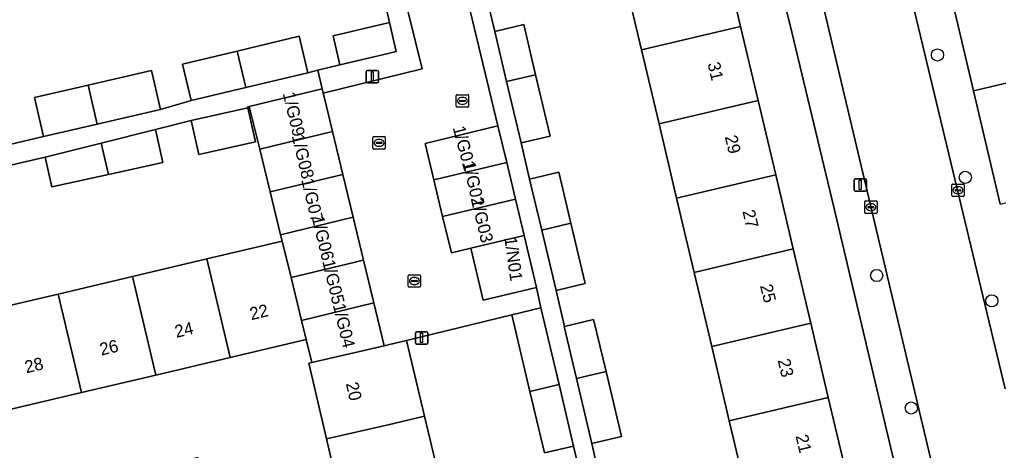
# Model space of a CAD drawing. Extents: x 162026 to 163502, y 387295 to 388169.
# Drawn here: x 162970.4 to 163049, y 388030.7 to 388065.3 of the extents above; entities that cross this region are included whole.
import ezdxf

# ---------------------------------------------------------------- set-up
doc = ezdxf.new("R2010")
doc.units = 0
for name, color, linetype in [('IMGEO_Boom', 7, 'Continuous'), ('IMGEO_Erf', 7, 'Continuous'), ('IMGEO_Groenvoorziening', 7, 'Continuous'), ('IMGEO_Kolk', 7, 'Continuous'), ('IMGEO_Lichtmast', 7, 'Continuous'), ('IMGEO_Muur', 7, 'Continuous'), ('IMGEO_Pand', 7, 'Continuous'), ('IMGEO_Pand_nummerreeks', 7, 'Continuous'), ('IMGEO_Rijbaan_lokaal_open', 7, 'Continuous'), ('IMGEO_Rioolput', 7, 'Continuous'), ('IMGEO_Voetpad_open', 7, 'Continuous')]:
    doc.layers.add(name, color=color, linetype=linetype)

msp = doc.modelspace()

# ---------------------------------------------------------------- linework, layer by layer
at = {"layer": 'IMGEO_Boom'}
for centre in [(163044.141, 388062.492), (163046.375, 388052.663), (163039.257, 388044.781), (163048.506, 388042.744), (163042.036, 388034.143)]:
    msp.add_circle(centre, 0.489, dxfattribs=at)
at = {"layer": 'IMGEO_Erf'}
for points in [[(163041.476, 388026.389), (163035.818, 388050.261), (163032.44, 388064.333), (163026.153, 388089.853)], [(163028.819, 388027.157), (163027.41, 388033.115), (163026, 388039.074), (163024.591, 388045.032), (163023.182, 388050.991), (163021.772, 388056.95), (163020.363, 388062.908), (163018.953, 388068.868), (163017.544, 388074.826), (163016.135, 388080.785), (163014.691, 388086.889), (163022.651, 388088.772), (163024.095, 388082.665), (163025.505, 388076.706), (163026.914, 388070.748), (163028.324, 388064.788), (163029.733, 388058.83), (163031.142, 388052.871), (163032.552, 388046.913), (163033.961, 388040.954), (163035.37, 388034.996), (163036.78, 388029.037)], [(162969.617, 388055.309), (162972.316, 388055.944), (162971.595, 388059.07), (162975.902, 388060.063), (162980.996, 388061.239), (162981.717, 388058.114), (162984.193, 388058.829), (162983.494, 388061.763), (162987.891, 388062.809), (162992.851, 388063.99), (162993.549, 388061.057), (162994.356, 388061.269), (162996.142, 388061.693), (162995.59, 388064.019), (163000, 388065.067), (163000.114, 388065.094), (163000, 388065.573), (162998.108, 388073.53), (162992.009, 388072.081), (162986.026, 388070.659), (162980.043, 388069.238), (162974.06, 388067.817), (162968.077, 388066.395)], [(163007.876, 388067.294), (163008.569, 388064.375), (163010.905, 388064.929), (163011.86, 388060.9), (163013.028, 388055.977), (163010.692, 388055.423), (163011.379, 388052.524), (163013.715, 388053.078), (163014.686, 388048.984), (163015.836, 388044.136), (163013.5, 388043.582), (163014.188, 388040.694), (163016.517, 388041.249), (163017.513, 388037.067), (163018.755, 388031.852), (163016.381, 388031.286), (163016.915, 388028.895)], [(162967.514, 388041.879), (162973.495, 388043.292), (162979.476, 388044.704), (162985.458, 388046.117), (162991.498, 388047.543), (162991.374, 388048.051), (162990.535, 388051.488), (162989.697, 388054.925), (162988.858, 388058.363), (162988.727, 388058.331), (162988.746, 388058.246), (162989.352, 388055.517), (162984.8, 388054.506), (162984.193, 388057.234), (162981.331, 388056.494), (162981.911, 388053.862), (162977.54, 388052.898), (162972.986, 388051.894), (162972.459, 388054.287), (162969.456, 388053.601)], [(162993.635, 388037.73), (162993.878, 388037.788), (162993.425, 388039.643), (162987.327, 388038.203), (162981.345, 388036.791), (162975.364, 388035.378), (162969.383, 388033.966), (162963.283, 388032.526), (162962.433, 388036.126), (162959.68, 388035.476), (162959.232, 388035.37), (162959.655, 388033.62), (162963.682, 388031.08), (162970.374, 388026.86), (162979.003, 388028.861), (162984.742, 388030.191)], [(163000, 388001.411), (163002.056, 388001.738), (163000.623, 388007.832), (163000, 388010.484), (162999.231, 388013.775), (162997.839, 388019.736), (162996.446, 388025.695), (162995.054, 388031.656), (162993.635, 388037.73)]]:
    msp.add_lwpolyline(points, dxfattribs=at)
msp.add_lwpolyline([(163014.91, 388031.09), (163012.574, 388030.539), (163011.403, 388035.476), (163009.945, 388041.622), (163001.495, 388039.568), (163002.935, 388033.48), (163004.34, 388027.537), (163005.746, 388021.592), (163007.152, 388015.648), (163008.558, 388009.704), (163011.547, 388010.41), (163012.987, 388004.323), (163015.834, 388005.011), (163020.824, 388006.203), (163020.42, 388007.896), (163018.037, 388007.331), (163017.004, 388011.699), (163015.924, 388016.266), (163018.307, 388016.831)], close=True, dxfattribs=at)
at = {"layer": 'IMGEO_Groenvoorziening'}
for points in [[(163062.893, 388035.814), (163054.666, 388070.869), (163078.327, 388076.574), (163077.472, 388079.866), (163076.958, 388080.265), (163076.519, 388080.454), (163075.773, 388080.561), (163075.271, 388080.502), (163049.699, 388074.625), (163049.632, 388074.917), (163049.591, 388075.097), (163043.715, 388073.71), (163044.969, 388068.372), (163049.539, 388069.4), (163051.588, 388060.682), (163047.028, 388059.61), (163049.163, 388050.523), (163053.723, 388051.595), (163055.863, 388042.491)], [(163047.028, 388059.61), (163051.588, 388060.682), (163049.539, 388069.4), (163044.969, 388068.372)]]:
    msp.add_lwpolyline(points, close=True, dxfattribs=at)
at = {"layer": 'IMGEO_Kolk'}
for p, q in [((162998.779, 388055.01), (162998.779, 388055.862)), ((162998.854, 388055.936), (162999.706, 388055.936)), ((162999.267, 388055.716), (162999.292, 388055.716)), ((162999.78, 388055.862), (162999.78, 388055.01)), ((162999.706, 388054.936), (162998.854, 388054.936)), ((162999.038, 388055.43), (162999.038, 388055.442)), ((162999.476, 388055.393), (162999.078, 388055.393)), ((162999.081, 388055.479), (162999.479, 388055.479)), ((162999.29, 388055.156), (162999.265, 388055.156)), ((162999.522, 388055.442), (162999.522, 388055.43)), ((163045.286, 388051.202), (163045.286, 388052.054)), ((163045.361, 388052.128), (163046.213, 388052.128)), ((163045.545, 388051.622), (163045.545, 388051.634)), ((163045.588, 388051.671), (163045.986, 388051.671)), ((163045.774, 388051.908), (163045.799, 388051.908)), ((163046.029, 388051.634), (163046.029, 388051.622)), ((163046.287, 388052.054), (163046.287, 388051.202)), ((163046.213, 388051.128), (163045.361, 388051.128)), ((163045.983, 388051.585), (163045.585, 388051.585)), ((163045.797, 388051.348), (163045.772, 388051.348)), ((163038.294, 388049.842), (163038.294, 388050.694)), ((163038.369, 388050.768), (163039.221, 388050.768)), ((163038.553, 388050.262), (163038.553, 388050.274)), ((163038.991, 388050.225), (163038.593, 388050.225)), ((163038.596, 388050.311), (163038.994, 388050.311)), ((163038.782, 388050.548), (163038.807, 388050.548)), ((163039.037, 388050.274), (163039.037, 388050.262)), ((163039.295, 388050.694), (163039.295, 388049.842)), ((163039.221, 388049.768), (163038.369, 388049.768)), ((163038.805, 388049.988), (163038.78, 388049.988)), ((163001.616, 388043.914), (163001.616, 388044.766)), ((163001.691, 388044.84), (163002.543, 388044.84)), ((163002.104, 388044.62), (163002.129, 388044.62)), ((163002.617, 388044.766), (163002.617, 388043.914)), ((163002.543, 388043.84), (163001.691, 388043.84)), ((163001.875, 388044.334), (163001.875, 388044.346)), ((163002.313, 388044.297), (163001.915, 388044.297)), ((163001.918, 388044.383), (163002.316, 388044.383)), ((163002.127, 388044.06), (163002.102, 388044.06)), ((163002.359, 388044.346), (163002.359, 388044.334))]:
    msp.add_line(p, q, dxfattribs=at)
for points in [[(162998.779, 388055.01), (162998.779, 388055.862)], [(162998.854, 388055.936), (162999.706, 388055.936)], [(162999.78, 388055.862), (162999.78, 388055.01)], [(162999.706, 388054.936), (162998.854, 388054.936)], [(163045.286, 388051.202), (163045.286, 388052.054)], [(163045.361, 388052.128), (163046.213, 388052.128)], [(163046.287, 388052.054), (163046.287, 388051.202)], [(163046.213, 388051.128), (163045.361, 388051.128)], [(163038.294, 388049.842), (163038.294, 388050.694)], [(163038.369, 388050.768), (163039.221, 388050.768)], [(163039.295, 388050.694), (163039.295, 388049.842)], [(163039.221, 388049.768), (163038.369, 388049.768)], [(163001.616, 388043.914), (163001.616, 388044.766)], [(163001.691, 388044.84), (163002.543, 388044.84)], [(163002.617, 388044.766), (163002.617, 388043.914)], [(163002.543, 388043.84), (163001.691, 388043.84)]]:
    msp.add_lwpolyline(points, dxfattribs=at)
for centre, radius, start, end in [((162998.856, 388055.86), 0.0765, 91.55205, 178.44795), ((162998.856, 388055.86), 0.0765, 91.55205, 178.44795), ((162999.704, 388055.86), 0.0765, 1.55205, 88.44795), ((162999.704, 388055.86), 0.0765, 1.55205, 88.44795), ((162998.856, 388055.012), 0.0765, 181.55205, 268.44795), ((162998.856, 388055.012), 0.0765, 181.55205, 268.44795), ((162999.078, 388055.439), 0.0403, 85.87752, 175.75265), ((162999.075, 388055.429), 0.0366, 178.93798, 274.71019), ((162999.479, 388055.436), 0.043, 264.86636, 352.45326), ((162999.483, 388055.441), 0.0386, 1.73085, 96.63898), ((162999.704, 388055.012), 0.0765, 271.55205, 358.44795), ((162999.704, 388055.012), 0.0765, 271.55205, 358.44795), ((163045.363, 388052.052), 0.0765, 91.55205, 178.44795), ((163045.363, 388052.052), 0.0765, 91.55205, 178.44795), ((163045.585, 388051.631), 0.0403, 85.87752, 175.75265), ((163045.582, 388051.621), 0.0366, 178.93798, 274.71019), ((163045.986, 388051.628), 0.043, 264.86636, 352.45326), ((163045.99, 388051.633), 0.0386, 1.73085, 96.63898), ((163046.211, 388052.052), 0.0765, 1.55205, 88.44795), ((163046.211, 388052.052), 0.0765, 1.55205, 88.44795), ((163045.363, 388051.204), 0.0765, 181.55205, 268.44795), ((163045.363, 388051.204), 0.0765, 181.55205, 268.44795), ((163046.211, 388051.204), 0.0765, 271.55205, 358.44795), ((163046.211, 388051.204), 0.0765, 271.55205, 358.44795), ((163038.371, 388050.692), 0.0765, 91.55205, 178.44795), ((163038.371, 388050.692), 0.0765, 91.55205, 178.44795), ((163038.593, 388050.271), 0.0403, 85.87752, 175.75265), ((163038.59, 388050.261), 0.0366, 178.93798, 274.71019), ((163038.994, 388050.268), 0.043, 264.86636, 352.45326), ((163038.998, 388050.273), 0.0386, 1.73085, 96.63898), ((163039.219, 388050.692), 0.0765, 1.55205, 88.44795), ((163039.219, 388050.692), 0.0765, 1.55205, 88.44795), ((163038.371, 388049.844), 0.0765, 181.55205, 268.44795), ((163038.371, 388049.844), 0.0765, 181.55205, 268.44795), ((163039.219, 388049.844), 0.0765, 271.55205, 358.44795), ((163039.219, 388049.844), 0.0765, 271.55205, 358.44795), ((163001.693, 388044.764), 0.0765, 91.55205, 178.44795), ((163001.693, 388044.764), 0.0765, 91.55205, 178.44795), ((163002.541, 388044.764), 0.0765, 1.55205, 88.44795), ((163002.541, 388044.764), 0.0765, 1.55205, 88.44795), ((163001.693, 388043.916), 0.0765, 181.55205, 268.44795), ((163001.693, 388043.916), 0.0765, 181.55205, 268.44795), ((163001.915, 388044.343), 0.0403, 85.87752, 175.75265), ((163001.912, 388044.333), 0.0366, 178.93798, 274.71019), ((163002.316, 388044.34), 0.043, 264.86636, 352.45326), ((163002.32, 388044.345), 0.0386, 1.73085, 96.63898), ((163002.541, 388043.916), 0.0765, 271.55205, 358.44795), ((163002.541, 388043.916), 0.0765, 271.55205, 358.44795)]:
    msp.add_arc(centre, radius, start, end, dxfattribs=at)
for centre, major_axis, ratio, start_param, end_param in [((162999.266, 388055.436), (-0.387, 0.002), 0.722429, 4.712389, 7.853982), ((162999.291, 388055.436), (-0.39, 0.002), 0.717154, 1.570796, 4.712389), ((163045.773, 388051.628), (-0.387, 0.002), 0.722429, 4.712389, 7.853982), ((163045.798, 388051.628), (-0.39, 0.002), 0.717154, 1.570796, 4.712389), ((163038.781, 388050.268), (-0.387, 0.002), 0.722429, 4.712389, 7.853982), ((163038.806, 388050.268), (-0.39, 0.002), 0.717154, 1.570796, 4.712389), ((163002.103, 388044.34), (-0.387, 0.002), 0.722429, 4.712389, 7.853982), ((163002.128, 388044.34), (-0.39, 0.002), 0.717154, 1.570796, 4.712389)]:
    msp.add_ellipse(centre, major_axis=major_axis, ratio=ratio, start_param=start_param, end_param=end_param, dxfattribs=at)
at = {"layer": 'IMGEO_Lichtmast'}
for p, q in [((162998.25, 388060.354), (162998.25, 388061.154)), ((162998.25, 388061.154), (162998.25, 388060.354)), ((162998.35, 388061.254), (162999.14, 388061.254)), ((162999.14, 388061.254), (162998.35, 388061.254)), ((162999.24, 388061.154), (162999.24, 388060.354)), ((162999.24, 388060.354), (162999.24, 388061.154)), ((162999.14, 388060.254), (162998.35, 388060.254)), ((162998.35, 388060.254), (162999.14, 388060.254)), ((163037.44, 388051.651), (163037.44, 388052.451)), ((163037.44, 388052.451), (163037.44, 388051.651)), ((163037.54, 388052.551), (163038.33, 388052.551)), ((163038.33, 388052.551), (163037.54, 388052.551)), ((163038.43, 388052.451), (163038.43, 388051.651)), ((163038.43, 388051.651), (163038.43, 388052.451)), ((163038.33, 388051.551), (163037.54, 388051.551)), ((163037.54, 388051.551), (163038.33, 388051.551)), ((163002.201, 388039.367), (163002.201, 388040.167)), ((163002.201, 388040.167), (163002.201, 388039.367)), ((163002.301, 388040.267), (163003.091, 388040.267)), ((163003.091, 388040.267), (163002.301, 388040.267)), ((163003.191, 388040.167), (163003.191, 388039.367)), ((163003.191, 388039.367), (163003.191, 388040.167)), ((163003.091, 388039.267), (163002.301, 388039.267)), ((163002.301, 388039.267), (163003.091, 388039.267))]:
    msp.add_line(p, q, dxfattribs=at)
for points in [[(162998.67, 388061.129), (162998.82, 388061.129), (162998.82, 388060.379), (162998.67, 388060.379), (162998.67, 388061.129)], [(163037.86, 388052.426), (163038.01, 388052.426), (163038.01, 388051.676), (163037.86, 388051.676), (163037.86, 388052.426)], [(163002.621, 388040.142), (163002.771, 388040.142), (163002.771, 388039.392), (163002.621, 388039.392), (163002.621, 388040.142)]]:
    msp.add_lwpolyline(points, dxfattribs=at)
for centre, start, end in [((162998.35, 388061.154), 90, 180), ((162998.35, 388061.154), 90, 180), ((162999.14, 388061.154), 0, 90), ((162999.14, 388061.154), 360, 90), ((162998.35, 388060.354), 180, 270), ((162998.35, 388060.354), 180, 270), ((162999.14, 388060.354), 270, 0), ((162999.14, 388060.354), 270, 0), ((163037.54, 388052.451), 90, 180), ((163037.54, 388052.451), 90, 180), ((163038.33, 388052.451), 0, 90), ((163038.33, 388052.451), 360, 90), ((163037.54, 388051.651), 180, 270), ((163037.54, 388051.651), 180, 270), ((163038.33, 388051.651), 270, 0), ((163038.33, 388051.651), 270, 0), ((163002.301, 388040.167), 90, 180), ((163002.301, 388040.167), 90, 180), ((163003.091, 388040.167), 0, 90), ((163003.091, 388040.167), 360, 90), ((163002.301, 388039.367), 180, 270), ((163002.301, 388039.367), 180, 270), ((163003.091, 388039.367), 270, 0), ((163003.091, 388039.367), 270, 0)]:
    msp.add_arc(centre, 0.1, start, end, dxfattribs=at)
at = {"layer": 'IMGEO_Muur'}
msp.add_lwpolyline([(163001.495, 388039.568), (163009.945, 388041.622)], dxfattribs=at)
at = {"layer": 'IMGEO_Pand'}
for points in [[(163028.324, 388064.788), (163026.914, 388070.748), (163018.953, 388068.868), (163020.363, 388062.908)], [(163000, 388065.067), (162995.59, 388064.019), (162996.142, 388061.693), (163000, 388062.61), (163000.666, 388062.768), (163000.114, 388065.094)], [(163011.86, 388060.9), (163010.905, 388064.929), (163008.569, 388064.375), (163009.524, 388060.348)], [(163020.363, 388062.908), (163021.772, 388056.95), (163029.733, 388058.83), (163028.324, 388064.788)], [(162988.588, 388059.876), (162993.549, 388061.057), (162992.851, 388063.99), (162987.891, 388062.809)], [(162987.891, 388062.809), (162983.494, 388061.763), (162984.193, 388058.829), (162988.588, 388059.876)], [(162976.643, 388056.943), (162981.717, 388058.114), (162980.996, 388061.239), (162975.902, 388060.063)], [(163009.524, 388060.348), (163010.692, 388055.423), (163013.028, 388055.977), (163011.86, 388060.9)], [(162975.902, 388060.063), (162971.595, 388059.07), (162972.316, 388055.944), (162976.643, 388056.943)], [(162994.885, 388059.031), (162994.793, 388059.412), (162994.704, 388059.778), (162988.858, 388058.363), (162989.697, 388054.925), (162995.537, 388056.339)], [(163021.772, 388056.95), (163023.182, 388050.991), (163031.142, 388052.871), (163029.733, 388058.83)], [(162988.746, 388058.246), (162984.193, 388057.234), (162984.8, 388054.506), (162989.352, 388055.517)], [(162981.331, 388056.494), (162976.948, 388055.404), (162977.54, 388052.898), (162981.911, 388053.862)], [(162990.535, 388051.488), (162996.369, 388052.901), (162995.537, 388056.339), (162989.697, 388054.925)], [(163002.983, 388055.387), (163003.685, 388052.454), (163009.535, 388053.856), (163008.832, 388056.788)], [(162976.948, 388055.404), (162972.459, 388054.287), (162972.986, 388051.894), (162977.54, 388052.898)], [(163004.388, 388049.522), (163010.237, 388050.923), (163009.535, 388053.856), (163003.685, 388052.454)], [(162991.374, 388048.051), (162997.202, 388049.462), (162996.369, 388052.901), (162990.535, 388051.488)], [(163014.686, 388048.984), (163013.715, 388053.078), (163011.379, 388052.524), (163012.349, 388048.433)], [(163032.552, 388046.913), (163031.142, 388052.871), (163023.182, 388050.991), (163024.591, 388045.032)], [(163005.09, 388046.59), (163006.652, 388046.964), (163010.94, 388047.991), (163010.237, 388050.923), (163004.388, 388049.522)], [(162998.035, 388046.024), (162997.202, 388049.462), (162991.374, 388048.051), (162991.498, 388047.543), (162992.212, 388044.614)], [(163012.349, 388048.433), (163013.5, 388043.582), (163015.836, 388044.136), (163014.686, 388048.984)], [(163006.652, 388046.964), (163007.65, 388042.796), (163011.938, 388043.823), (163010.94, 388047.991)], [(162992.212, 388044.614), (162991.498, 388047.543), (162985.458, 388046.117), (162987.327, 388038.203), (162993.425, 388039.643), (162993.051, 388041.177)], [(163024.591, 388045.032), (163026, 388039.074), (163033.961, 388040.954), (163032.552, 388046.913)], [(162981.345, 388036.791), (162987.327, 388038.203), (162985.458, 388046.117), (162979.476, 388044.704)], [(162992.212, 388044.614), (162993.051, 388041.177), (162998.867, 388042.585), (162998.035, 388046.024)], [(162979.476, 388044.704), (162973.495, 388043.292), (162975.364, 388035.378), (162981.345, 388036.791)], [(162969.383, 388033.966), (162975.364, 388035.378), (162973.495, 388043.292), (162967.514, 388041.879)], [(162998.867, 388042.585), (162993.051, 388041.177), (162993.425, 388039.643), (162993.878, 388037.788), (162999.7, 388039.147)], [(163009.945, 388041.622), (163011.403, 388035.476), (163013.739, 388036.027), (163012.281, 388042.176)], [(163016.517, 388041.249), (163014.188, 388040.694), (163014.144, 388040.684), (163015.138, 388036.505), (163017.513, 388037.067)], [(163026, 388039.074), (163027.41, 388033.115), (163035.37, 388034.996), (163033.961, 388040.954)], [(163000.02, 388039.222), (162999.7, 388039.147), (162993.878, 388037.788), (162993.635, 388037.73), (162995.054, 388031.656), (163000, 388032.788), (163002.935, 388033.48), (163001.495, 388039.568)], [(163015.138, 388036.505), (163016.381, 388031.286), (163018.755, 388031.852), (163017.513, 388037.067)], [(163011.403, 388035.476), (163012.574, 388030.539), (163014.91, 388031.09), (163013.739, 388036.027)], [(163036.78, 388029.037), (163035.37, 388034.996), (163027.41, 388033.115), (163028.819, 388027.157)], [(163004.34, 388027.537), (163002.935, 388033.48), (163000, 388032.788), (162995.054, 388031.656), (162996.446, 388025.695), (163000, 388026.512)]]:
    msp.add_lwpolyline(points, close=True, dxfattribs=at)
at = {"layer": 'IMGEO_Rijbaan_lokaal_open'}
for points in [[(163029.114, 388091.078), (163047.896, 388011.946)], [(163049.586, 388035.676), (163036.143, 388091.693)], [(163000, 388072.471), (163002.749, 388061.385), (162994.793, 388059.412), (162994.885, 388059.031), (162995.537, 388056.339), (162996.369, 388052.901), (162997.202, 388049.462), (162998.035, 388046.024), (162998.867, 388042.585), (162999.7, 388039.147), (163000.02, 388039.222), (163001.495, 388039.568), (163009.945, 388041.622), (163012.281, 388042.176), (163011.938, 388043.823), (163007.65, 388042.796), (163006.652, 388046.964), (163005.09, 388046.59), (163004.388, 388049.522), (163003.685, 388052.454), (163002.983, 388055.387), (163008.832, 388056.788), (163001.636, 388086.643)]]:
    msp.add_lwpolyline(points, dxfattribs=at)
at = {"layer": 'IMGEO_Rioolput'}
for p, q in [((163005.477, 388058.378), (163005.477, 388059.23)), ((163005.552, 388059.304), (163006.404, 388059.304)), ((163005.736, 388058.798), (163005.736, 388058.81)), ((163006.174, 388058.761), (163005.776, 388058.761)), ((163005.779, 388058.847), (163006.177, 388058.847)), ((163005.965, 388059.084), (163005.99, 388059.084)), ((163006.22, 388058.81), (163006.22, 388058.798)), ((163006.478, 388059.23), (163006.478, 388058.378)), ((163006.404, 388058.304), (163005.552, 388058.304)), ((163005.988, 388058.524), (163005.963, 388058.524))]:
    msp.add_line(p, q, dxfattribs=at)
for points in [[(163005.477, 388058.378), (163005.477, 388059.23)], [(163005.552, 388059.304), (163006.404, 388059.304)], [(163006.478, 388059.23), (163006.478, 388058.378)], [(163006.404, 388058.304), (163005.552, 388058.304)]]:
    msp.add_lwpolyline(points, dxfattribs=at)
for centre, radius, start, end in [((163005.554, 388059.228), 0.0765, 91.55205, 178.44795), ((163005.554, 388059.228), 0.0765, 91.55205, 178.44795), ((163005.776, 388058.807), 0.0403, 85.87752, 175.75265), ((163005.773, 388058.797), 0.0366, 178.93798, 274.71019), ((163006.177, 388058.804), 0.043, 264.86636, 352.45326), ((163006.181, 388058.809), 0.0386, 1.73085, 96.63898), ((163006.402, 388059.228), 0.0765, 1.55205, 88.44795), ((163006.402, 388059.228), 0.0765, 1.55205, 88.44795), ((163005.554, 388058.38), 0.0765, 181.55205, 268.44795), ((163005.554, 388058.38), 0.0765, 181.55205, 268.44795), ((163006.402, 388058.38), 0.0765, 271.55205, 358.44795), ((163006.402, 388058.38), 0.0765, 271.55205, 358.44795)]:
    msp.add_arc(centre, radius, start, end, dxfattribs=at)
for centre, major_axis, ratio, start_param, end_param in [((163005.964, 388058.804), (-0.387, 0.002), 0.722429, 4.712389, 7.853982), ((163005.989, 388058.804), (-0.39, 0.002), 0.717154, 1.570796, 4.712389)]:
    msp.add_ellipse(centre, major_axis=major_axis, ratio=ratio, start_param=start_param, end_param=end_param, dxfattribs=at)
at = {"layer": 'IMGEO_Voetpad_open'}
for points in [[(163061.735, 387953.652), (163060.59, 387958.477), (163050.732, 388000), (163049.244, 388006.27), (163048.758, 388006.152), (163047.41, 388011.828), (163047.896, 388011.946), (163029.114, 388091.078)], [(163036.143, 388091.693), (163049.586, 388035.676)], [(163026.153, 388089.853), (163032.44, 388064.333), (163035.818, 388050.261), (163041.476, 388026.389)], [(163001.636, 388086.643), (163008.832, 388056.788), (163009.535, 388053.856), (163010.237, 388050.923), (163010.94, 388047.991), (163011.938, 388043.823), (163012.281, 388042.176), (163013.739, 388036.027), (163014.91, 388031.09), (163018.307, 388016.831)], [(163049.163, 388050.523), (163047.028, 388059.61), (163044.969, 388068.372)], [(163016.915, 388028.895), (163016.381, 388031.286), (163015.138, 388036.505), (163014.144, 388040.684), (163014.188, 388040.694), (163013.5, 388043.582), (163012.349, 388048.433), (163011.379, 388052.524), (163010.692, 388055.423), (163009.524, 388060.348), (163008.569, 388064.375), (163007.876, 388067.294)], [(162969.456, 388053.601), (162972.459, 388054.287), (162976.948, 388055.404), (162981.331, 388056.494), (162984.193, 388057.234), (162988.746, 388058.246), (162988.727, 388058.331), (162988.858, 388058.363), (162994.704, 388059.778), (162994.356, 388061.269), (162993.549, 388061.057), (162988.588, 388059.876), (162984.193, 388058.829), (162981.717, 388058.114), (162976.643, 388056.943), (162972.316, 388055.944), (162969.617, 388055.309)]]:
    msp.add_lwpolyline(points, dxfattribs=at)
msp.add_lwpolyline([(162996.775, 388085.475), (162995.309, 388085.151), (162996.22, 388081.477), (162998.108, 388073.53), (163000, 388065.573), (163000.114, 388065.094), (163000.666, 388062.768), (163000, 388062.61), (162996.142, 388061.693), (162994.356, 388061.269), (162994.704, 388059.778), (162994.793, 388059.412), (163002.749, 388061.385), (163000, 388072.471)], close=True, dxfattribs=at)

# ---------------------------------------------------------------- texts
at = {"layer": 'IMGEO_Pand_nummerreeks'}
for s, rotation, p in [('31', 283.30716, (163025.661, 388061.796)), ('1/G09', 283.52159, (162991.535, 388059.4)), ('1/G01', 284.82648, (163005.19, 388056.656)), ('1/G08', 283.52197, (162992.258, 388055.996)), ('29', 283.30716, (163027.05, 388055.925)), ('1/G02', 282.43956, (163006.022, 388053.802)), ('1/G07', 283.52197, (162993.022, 388052.475)), ('1/G03', 283.46521, (163006.652, 388050.879)), ('27', 283.30716, (163028.464, 388049.944)), ('1/G06', 283.52197, (162993.87, 388049.437)), ('1/N01', 277.90716, (163009.346, 388047.809)), ('1/G05', 283.52197, (162994.713, 388045.93)), ('25', 283.30716, (163029.879, 388043.962)), ('22', 13.28512, (162989.024, 388041.193)), ('1/G04', 283.52197, (162995.556, 388042.424)), ('24', 13.28512, (162982.999, 388039.77)), ('26', 13.28512, (162976.971, 388038.347)), ('28', 13.28512, (162970.945, 388036.924)), ('23', 283.30716, (163031.294, 388037.981)), ('20', 283.14918, (162996.604, 388036.097)), ('21', 283.30716, (163032.734, 388031.89))]:
    msp.add_text(s, height=1, rotation=rotation, dxfattribs=at).set_placement(p)

doc.saveas('drawing.dxf')
